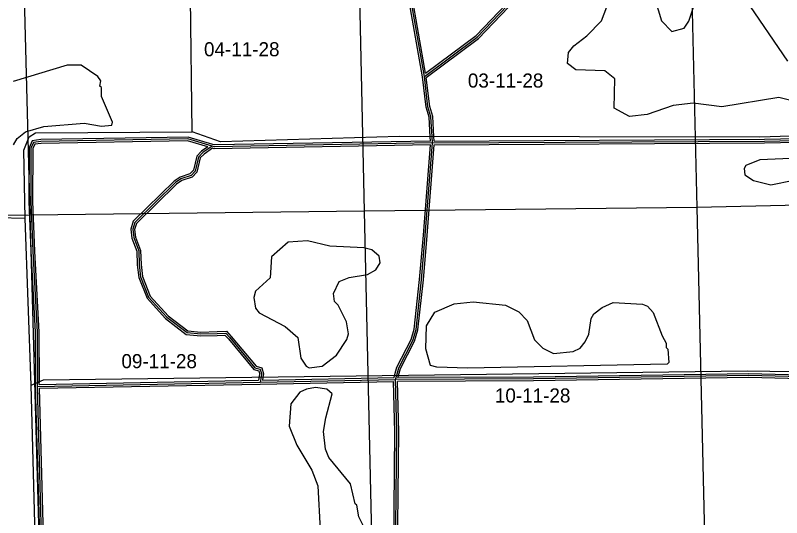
# Model space of a CAD drawing. Extents: x 457167 to 656239, y 1787309 to 1969297.
# Drawn here: x 499897 to 512118, y 1897474 to 1905490 of the extents above; entities that cross this region are included whole.
import ezdxf

# ---------------------------------------------------------------- set-up
doc = ezdxf.new("R2010")
doc.units = 0
for name, color, linetype in [('Level 1', 7, 'Continuous'), ('Level 2', 7, 'Continuous'), ('Level 31', 7, 'Continuous'), ('Level 32', 7, 'Continuous'), ('Level 5', 7, 'Continuous'), ('Level 7', 7, 'Continuous')]:
    doc.layers.add(name, color=color, linetype=linetype)

msp = doc.modelspace()

# ---------------------------------------------------------------- linework, layer by layer
at = {"layer": 'Level 1'}
for p, q in [((510641.96, 1907746.512), (510762.821, 1902423.898)), ((505466.914, 1902363.727), (505351.913, 1907674.291)), ((499989.248, 1907542.964), (500127.012, 1902302.055)), ((516185.269, 1902538.572), (510762.821, 1902423.898)), ((505466.914, 1902363.727), (500127.012, 1902302.055)), ((510762.821, 1902423.898), (505466.914, 1902363.727)), ((505582.268, 1897085.119), (505466.914, 1902363.727)), ((510762.821, 1902423.898), (510886.59, 1897183.146)), ((500127.012, 1902302.055), (497278.244, 1902261.2)), ((500127.012, 1902302.055), (500274.348, 1897023.086))]:
    msp.add_line(p, q, dxfattribs=at)
at = {"layer": 'Level 31'}
for p, q in [((506549.38, 1903453.346), (506543.746, 1903554.099)), ((503816.459, 1899720.71), (503803.078, 1899636.761)), ((503803.078, 1899636.761), (505959.925, 1899679.222)), ((505959.925, 1899679.222), (505979.287, 1899749.692)), ((500249.336, 1899567.191), (500248.961, 1899629.376)), ((500249.336, 1899567.191), (503803.078, 1899636.761)), ((500322.628, 1896957.686), (500249.336, 1899567.191))]:
    msp.add_line(p, q, dxfattribs=at)
for points in [[(506419.817, 1904512.82), (506150.754, 1906055.79), (506134.782, 1906272.591), (506069.31, 1906589.961), (505890, 1907682.37)], [(506419.817, 1904512.82), (507264.179, 1905143.256), (508218.409, 1906148.196), (508662.052, 1906671.9)], [(506543.746, 1903554.099), (506525.95, 1903870.547), (506476.358, 1904028.936), (506419.817, 1904512.82)], [(506549.38, 1903453.346), (511843.175, 1903483.598), (516228.253, 1903575.491)], [(500305.521, 1903476.934), (500188.775, 1903460.698), (500146.743, 1903369.235), (500143.48, 1902518.667), (500173.848, 1901726.87), (500244.08, 1900434.156), (500248.961, 1899629.376)], [(503038.69, 1903401.521), (502648.13, 1903518.052), (500305.521, 1903476.934)], [(506549.38, 1903453.346), (503072.985, 1903391.56), (503038.69, 1903401.521)], [(505979.287, 1899749.692), (506010.586, 1899862.661), (506237.479, 1900303.576), (506288.102, 1900478.286), (506374.603, 1901269.967), (506435.33, 1901978.476), (506549.38, 1903453.346)], [(503038.69, 1903401.521), (502886.935, 1903298.872), (502819.565, 1903228.966), (502766.174, 1903003.361), (502698.801, 1902933.091), (502537.715, 1902881.031), (502449.715, 1902819.939), (501804.548, 1902186.597), (501769.112, 1902075.468), (501786.049, 1901943.392), (501864.653, 1901732.146), (501872.639, 1901512.104), (501895.349, 1901315.638), (502023.089, 1900992.547), (502311.732, 1900674.606), (502635.645, 1900427.071), (502854.941, 1900405.796), (503115.371, 1900413.446), (503252.746, 1900418.698), (503316.997, 1900347.884), (503719.125, 1899865.479), (503803.92, 1899841.857), (503823.967, 1899768.316), (503816.459, 1899720.71)], [(505955.957, 1896344.568), (505981.985, 1898845.647), (505959.925, 1899679.222)], [(515788.591, 1899634.11), (511595.548, 1899741.519), (508160.825, 1899687.815), (505959.925, 1899679.222)]]:
    msp.add_lwpolyline(points, dxfattribs=at)
at = {"layer": 'Level 32'}
for p, q in [((506517.688, 1903482.786), (506513.793, 1903552.424)), ((506577.741, 1903483.508), (506573.7, 1903555.774)), ((500279.154, 1899597.781), (503777.401, 1899666.265)), ((503786.832, 1899725.431), (503777.401, 1899666.265)), ((503803.669, 1899606.766), (505930.724, 1899648.64)), ((503846.086, 1899715.986), (503838.352, 1899667.462)), ((503838.352, 1899667.462), (505936.933, 1899708.776)), ((505936.933, 1899708.776), (505950.359, 1899757.641)), ((505999.324, 1899709.376), (506008.216, 1899741.743)), ((500219.339, 1899566.678), (500218.962, 1899629.196)), ((500291.785, 1896987.276), (500219.339, 1899566.678)), ((500279.154, 1899597.781), (500278.962, 1899629.556)), ((500280.175, 1899537.787), (503803.665, 1899606.766)), ((500351.795, 1896987.797), (500280.175, 1899537.788))]:
    msp.add_line(p, q, dxfattribs=at)
for points in [[(506390.118, 1904508.499), (506120.943, 1906052.102), (506105.006, 1906268.441), (506039.805, 1906584.498), (505864.641, 1907651.648)], [(506440.985, 1904566.065), (506180.564, 1906059.478), (506164.559, 1906276.742), (506098.816, 1906595.423), (505925.08, 1907653.872)], [(506440.986, 1904566.065), (507244.183, 1905165.766), (508196.069, 1906168.237), (508619.96, 1906668.622)], [(506451.623, 1904499.126), (507284.174, 1905120.746), (508240.75, 1906128.155), (508683.845, 1906651.209)], [(506513.793, 1903552.415), (506496.205, 1903865.141), (506446.886, 1904022.659), (506390.118, 1904508.498)], [(506573.7, 1903555.784), (506555.693, 1903875.954), (506505.829, 1904035.213), (506451.622, 1904499.126)], [(506577.742, 1903483.508), (511842.775, 1903513.597), (516195.12, 1903604.804)], [(500303.184, 1903506.897), (500168.375, 1903488.151), (500116.767, 1903375.854), (500113.477, 1902518.151), (500143.879, 1901725.481), (500214.085, 1900433.251), (500218.962, 1899629.195)], [(500307.86, 1903446.969), (500209.176, 1903433.246), (500176.718, 1903362.616), (500173.483, 1902519.185), (500203.818, 1901728.259), (500274.075, 1900435.062), (500278.961, 1899629.558)], [(503047.059, 1903430.331), (502652.253, 1903548.13), (500303.184, 1903506.897)], [(502969.417, 1903390.881), (502644.009, 1903487.975), (500307.86, 1903446.969)], [(506517.687, 1903482.786), (503076.991, 1903421.636), (503047.059, 1903430.331)], [(506577.165, 1903423.501), (511843.576, 1903453.599), (516200.675, 1903544.905)], [(502969.417, 1903390.881), (502867.519, 1903321.957), (502792.263, 1903243.87), (502738.862, 1903018.223), (502682.38, 1902959.312), (502524.258, 1902908.21), (502430.515, 1902843.131), (501778.225, 1902202.796), (501738.51, 1902078.248), (501756.73, 1901936.159), (501834.847, 1901726.221), (501842.7, 1901509.835), (501865.999, 1901308.275), (501997.2, 1900976.431), (502291.351, 1900652.425), (502624.23, 1900398.036), (502853.93, 1900375.753), (503116.385, 1900383.463), (503239.922, 1900388.186), (503294.356, 1900328.191), (503702.067, 1899839.088), (503779.457, 1899817.529), (503793.33, 1899766.635), (503786.825, 1899725.383)], [(503043.841, 1903368.783), (502906.352, 1903275.786), (502846.868, 1903214.063), (502793.485, 1902988.496), (502715.223, 1902906.87), (502551.171, 1902853.851), (502468.915, 1902796.746), (501830.871, 1902170.398), (501799.715, 1902072.689), (501815.368, 1901950.626), (501894.458, 1901738.072), (501902.576, 1901514.374), (501924.698, 1901323.001), (502048.977, 1901008.664), (502332.113, 1900696.789), (502647.061, 1900456.104), (502855.953, 1900435.84), (503114.357, 1900443.431), (503265.57, 1900449.211), (503339.638, 1900367.577), (503736.181, 1899891.87), (503828.384, 1899866.186), (503854.604, 1899769.999), (503846.093, 1899716.036)], [(506516.926, 1903422.761), (503068.978, 1903361.483), (503043.841, 1903368.783)], [(505950.375, 1899757.703), (505982.5, 1899873.645), (506209.473, 1900314.719), (506258.562, 1900484.135), (506344.741, 1901272.878), (506405.429, 1901980.914), (506516.926, 1903422.761)], [(506008.199, 1899741.682), (506038.674, 1899851.676), (506265.485, 1900292.434), (506317.642, 1900472.439), (506404.464, 1901267.056), (506465.231, 1901976.038), (506577.164, 1903423.501)], [(515776.505, 1899664.43), (511595.698, 1899771.526), (508160.531, 1899717.815), (505999.324, 1899709.376)], [(505926.204, 1896368.457), (505951.98, 1898845.407), (505930.724, 1899648.641)], [(505986.174, 1896365.079), (506011.99, 1898845.888), (505990.728, 1899649.341)], [(515738.604, 1899605.378), (511595.399, 1899711.513), (508161.117, 1899657.815), (505990.728, 1899649.341)]]:
    msp.add_lwpolyline(points, dxfattribs=at)
at = {"layer": 'Level 5'}
for p, q in [((502719.653, 1903632.302), (502665.955, 1907683.976)), ((500055.938, 1902248.666), (500034.417, 1903340.831)), ((500055.938, 1902248.666), (498488.807, 1902287.047)), ((500147.45, 1899589.076), (500055.938, 1902248.666)), ((500222.003, 1896846.153), (500147.45, 1899589.076))]:
    msp.add_line(p, q, dxfattribs=at)
for points in [[(500034.417, 1903340.831), (500118.465, 1903548.947), (500218.695, 1903615.341), (502719.653, 1903632.302)], [(512906.578, 1903582.941), (511772.707, 1903544.896), (506020.607, 1903555.023), (503169.334, 1903472.475), (502719.653, 1903632.302)], [(500147.45, 1899589.076), (500347.782, 1899671.791), (511569.02, 1899819.156), (515203.5, 1899765.811), (516411.835, 1899628.572), (519238.017, 1899669.499), (519930.09, 1899717.289), (520172.043, 1899783.204), (521272.464, 1899788.008), (521514.03, 1899728.9)]]:
    msp.add_lwpolyline(points, dxfattribs=at)
at = {"layer": 'Level 7'}
for points in [[(512449.68, 1904084.596), (512074.841, 1904177.504), (511165.687, 1904030.359), (510707.387, 1904090.185), (510390.471, 1904049.52), (509973.206, 1903909.141), (509689.671, 1903876.706), (509448.345, 1904010.846), (509458.176, 1904477.678), (509300.18, 1904603.219), (508833.411, 1904621.393), (508700.357, 1904721.854), (508717.584, 1904896.848), (508801.274, 1905004.961), (509010.205, 1905162.698), (509244.405, 1905403.696), (509429.37, 1905894.961)], [(510095.855, 1905759.416), (510203.084, 1905400.629), (510369.25, 1905233.347), (510561.153, 1905282.741), (510636.572, 1905399.225), (510729.119, 1905665.691)], [(511538.033, 1905754.814), (512210.074, 1904760.59)], [(499867.952, 1903424.711), (499926.631, 1903524.555), (500060.372, 1903632.499), (500352.405, 1903714.955), (500994.497, 1903771.244), (501269.433, 1903720.346), (501436.186, 1903736.459), (501444.685, 1903786.45), (501270.935, 1904195.487), (501271.391, 1904337.201), (501246.48, 1904362.311), (501263.41, 1904445.613), (501213.587, 1904512.464), (500947.449, 1904696.715), (500722.365, 1904697.432), (499862.843, 1904433.445)], [(512906.578, 1903582.941), (512697.319, 1903316.832), (512380.185, 1903209.476), (511771.564, 1903186.427), (511546.191, 1903095.442), (511521.021, 1903045.531), (511529.023, 1902945.458), (511670.448, 1902853.298), (511945.324, 1902785.73), (512312.38, 1902859.576), (512980.167, 1903140.851), (513239.408, 1903390.131), (513289.757, 1903490.003), (513281.805, 1903615.076)], [(505450.511, 1897337.901), (505375.977, 1897488.183), (505343.213, 1897671.686), (505318.272, 1897696.787), (505244.255, 1898013.803), (504895.47, 1898431.729), (504845.877, 1898565.271), (504813.441, 1898848.807), (504847.468, 1899065.453), (504948.753, 1899448.603), (504865.61, 1899523.894), (504682.315, 1899549.492), (504540.494, 1899524.94), (504431.992, 1899475.277), (504289.693, 1899292.331), (504263.51, 1898933.932), (504387.607, 1898633.437), (504628.089, 1898232.511), (504718.965, 1897982.156), (504758.399, 1897281.741)]]:
    msp.add_lwpolyline(points, dxfattribs=at)
for points in [[(504583.288, 1899866.598), (504791.761, 1899890.951), (505017.432, 1900065.298), (505184.941, 1900314.826), (505210.24, 1900406.469), (505177.515, 1900598.303), (505044.988, 1900865.487), (504986.826, 1900924.038), (504970.544, 1901049.121), (505062.861, 1901240.556), (505221.484, 1901306.76), (505513.388, 1901355.825), (505647.029, 1901430.428), (505714.039, 1901538.611), (505697.726, 1901647.014), (505581.352, 1901747.445), (505456.399, 1901781.174), (504914.638, 1901807.918), (504556.44, 1901892.426), (504247.895, 1901868.431), (503980.414, 1901635.862), (503962.67, 1901302.444), (503728.56, 1901086.446), (503703.23, 1900986.513), (503727.684, 1900819.69), (503785.806, 1900744.499), (504201.939, 1900526.409), (504401.425, 1900350.697), (504450.393, 1900017.071), (504533.336, 1899891.768), (504583.288, 1899866.598)], [(507109.195, 1899858.491), (506617.386, 1899876.735), (506517.444, 1899902.064), (506443.267, 1900169.089), (506452.781, 1900535.858), (506586.84, 1900752.175), (506895.713, 1900884.551), (507195.948, 1900916.946), (507712.639, 1900865.261), (507929.025, 1900756.201), (508061.98, 1900622.39), (508177.707, 1900313.554), (508310.662, 1900179.753), (508477.097, 1900095.863), (508794.012, 1900128.198), (508902.514, 1900177.851), (508986.204, 1900277.624), (509044.982, 1900402.477), (509079.108, 1900652.474), (509121.018, 1900727.366), (509254.729, 1900826.98), (509430.05, 1900909.784), (509896.82, 1900883.27), (509980.082, 1900849.63), (510071.455, 1900749.298), (510211.965, 1900373.741), (510278.298, 1900256.8), (510278.07, 1900190.108), (510303.01, 1900165.038), (510318.965, 1899948.223), (510293.895, 1899923.282), (507109.195, 1899858.491)]]:
    msp.add_lwpolyline(points, close=True, dxfattribs=at)

# ---------------------------------------------------------------- texts
at = {"layer": 'Level 2'}
for s, p in [('04-11-28', (502906.131, 1904836.4)), ('03-11-28', (507113.653, 1904336.961)), ('09-11-28', (501589.11, 1899859.206)), ('10-11-28', (507544.774, 1899311.618))]:
    msp.add_text(s, height=225, dxfattribs=at).set_placement(p)

doc.saveas('drawing.dxf')
